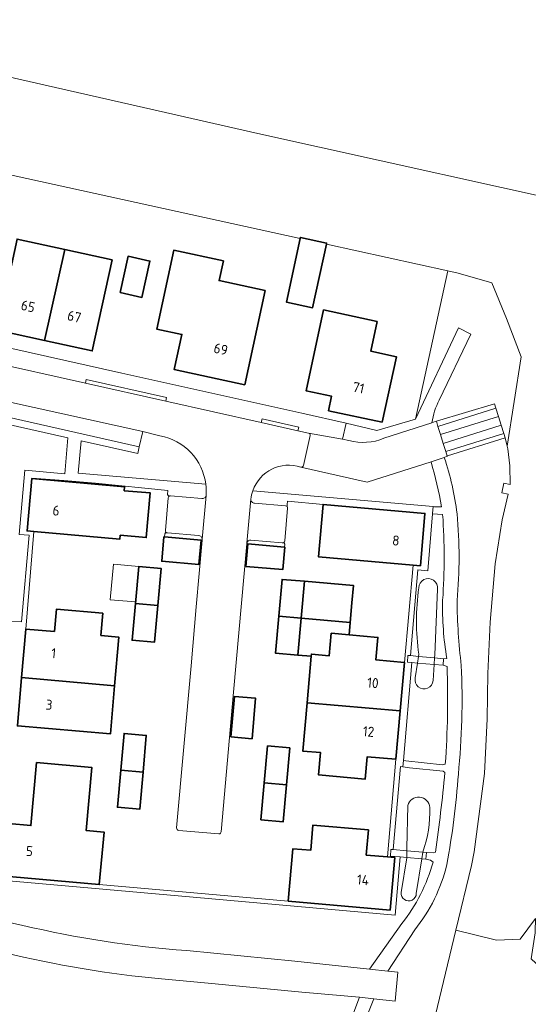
# Model space of a CAD drawing. Header units: metres. Extents: x 149984 to 156489, y 469398 to 478068.
# Tile 679 of 854: x 154767 to 154835, y 472040 to 472172. Entities that reach past the tile are written whole.
import ezdxf
from ezdxf.enums import TextEntityAlignment as Align

# ---------------------------------------------------------------- set-up
doc = ezdxf.new("R2010")
doc.units = ezdxf.units.M
doc.header["$LTSCALE"] = 0.75
for name, color, linetype, lineweight in [('B-WE-GR-GRAS-GV', 252, 'Continuous', 13), ('B-WE-GR-GROENVOORZIENING-GV', 252, 'Continuous', 18), ('B-WE-KW-KUNSTWERK_DEK-GV', 6, 'Continuous', 18), ('B-WE-OG-BEBOUWING-GV', 6, 'Continuous', 35), ('B-WE-OG-BEBOUWING-T18', 1, 'Continuous', 18), ('B-WE-OG-BEBOUWING_LUIFEL-GV', 6, 'Continuous', 18), ('B-WE-OG-TERREIN_BEGROEID-GV', 252, 'Continuous', 18), ('B-WE-OG-TERREIN_ERF-GV', 252, 'Continuous', 18), ('B-WE-OG-WATER-GV', 252, 'Continuous', 18), ('B-WE-OG-WATER_GREPPEL-GV', 252, 'Continuous', 18), ('B-WE-VH-GESLOTENVERHARDING_ASFALT-GV', 252, 'Continuous', 18), ('B-WE-VH-HALFVERHARDING-GV', 252, 'Continuous', 18), ('B-WE-VH-HALFVERHARDING_GRASBETONSTEEN-GV', 252, 'Continuous', 18), ('B-WE-VH-HALFVERHARDING_GRAVEL-GV', 252, 'Continuous', 18), ('B-WE-VH-OPENVERHARDING_BETONELEMENT-GV', 252, 'Continuous', 18), ('B-WE-VH-OPENVERHARDING_BETONSTRAATSTEEN-GV', 252, 'Continuous', 18), ('B-WE-VH-OPENVERHARDING_STRAATBAKSTEEN-GV', 252, 'Continuous', 18), ('B-WE-VH-OPENVERHARDING_TEGEL-GV', 252, 'Continuous', 18)]:
    doc.layers.add(name, color=color, linetype=linetype, lineweight=lineweight)
doc.styles.add('NLCS-ISO-M750-T18', font='NLCS-ISO.ttf', dxfattribs={"height": 1.35})

msp = doc.modelspace()

# ---------------------------------------------------------------- linework, layer by layer
at = {"layer": 'B-WE-GR-GRAS-GV', "flags": 128}
msp.add_lwpolyline([(154422.597, 472242.539), (154447.379, 472236.901), (154470.089, 472231.73), (154559.519, 472211.224), (154624.077, 472196.275), (154798.544, 472156.535), (154847.755, 472145.643), (154852.356, 472186.228), (154853.731, 472198.355), (154853.863, 472199.149), (154851.651, 472199.524), (154829.654, 472203.25), (154778.538, 472215.337), (154736.785, 472225.21), (154658.601, 472242.938)], dxfattribs=at)
at = {"layer": 'B-WE-GR-GROENVOORZIENING-GV', "flags": 128}
msp.add_lwpolyline([(154824.775, 471998.245), (154825.233, 471997.426), (154825.156, 471995.593), (154827.872, 471995.216), (154827.899, 471995.498), (154828.559, 471997.792), (154830.266, 472000.671), (154833.424, 472021.721), (154834.839, 472033.799), (154837.295, 472033.506), (154837.978, 472039.225), (154838.016, 472040.915), (154837.862, 472042.221), (154837.248, 472043.296), (154836.403, 472044.641), (154835.174, 472045.755), (154835.728, 472049.218), (154835.742, 472049.415), (154835.759, 472051.183), (154833.733, 472048.393), (154830.558, 472048.261), (154825.112, 472049.592), (154820.994, 472032.436), (154823.119, 472031.106)], dxfattribs=at)
at = {"layer": 'B-WE-KW-KUNSTWERK_DEK-GV', "flags": 128}
for points in [[(154820.079, 472086.35), (154818.995, 472086.45), (154818.66, 472086.468), (154818.593, 472085.573), (154819.204, 472085.527), (154819.946, 472085.464), (154822.188, 472085.272), (154823.371, 472085.171), (154823.441, 472086.041), (154822.246, 472086.151)], [(154817.616, 472059.421), (154818.503, 472059.348), (154820.527, 472059.181), (154821.07, 472059.136), (154821.141, 472060.012), (154820.666, 472060.055), (154818.524, 472060.25), (154816.691, 472060.416), (154816.388, 472060.444), (154816.335, 472059.538)]]:
    msp.add_lwpolyline(points, close=True, dxfattribs=at)
at = {"layer": 'B-WE-OG-BEBOUWING-GV', "flags": 128}
for points in [[(154769.904, 472128.763), (154772.64, 472140.981), (154766.24, 472142.381), (154763.563, 472130.151)], [(154807.73, 472141.7), (154807.763, 472141.849), (154804.257, 472142.611), (154804.226, 472142.47), (154802.369, 472133.926), (154805.875, 472133.164)], [(154772.64, 472140.981), (154769.904, 472128.763), (154776.312, 472127.361), (154778.988, 472139.592)], [(154799.5, 472135.485), (154793.341, 472136.813), (154793.91, 472139.452), (154787.254, 472140.888), (154784.97, 472130.302), (154788.343, 472129.574), (154787.326, 472124.863), (154796.769, 472122.826)], [(154780.044, 472135.19), (154782.973, 472134.542), (154784.055, 472139.434), (154781.126, 472140.082)], [(154815.222, 472117.781), (154817.122, 472126.588), (154813.671, 472127.332), (154814.529, 472131.311), (154807.344, 472132.861), (154805.004, 472122.01), (154808.435, 472121.27), (154808.018, 472119.335)], [(154768.496, 472103.118), (154780.041, 472102.097), (154780.087, 472102.62), (154783.574, 472102.312), (154784.102, 472108.289), (154780.616, 472108.597), (154780.662, 472109.12), (154768.201, 472110.222), (154767.58, 472103.199)], [(154819.389, 472098.596), (154820.335, 472098.513), (154820.953, 472105.556), (154807.295, 472106.754), (154806.677, 472099.711)], [(154790.909, 472101.973), (154786.004, 472102.393), (154785.928, 472102.4), (154785.647, 472099.123), (154790.628, 472098.695)], [(154802.116, 472101.03), (154797.2, 472101.448), (154796.944, 472098.429), (154801.885, 472098.01), (154802.142, 472101.028)], [(154782.121, 472093.472), (154785.109, 472093.2), (154785.561, 472098.154), (154782.573, 472098.427)], [(154801.35, 472091.731), (154804.339, 472091.467), (154804.339, 472091.476), (154804.777, 472096.432), (154801.789, 472096.696), (154801.351, 472091.74)], [(154810.928, 472090.891), (154811.16, 472093.526), (154811.365, 472095.85), (154804.777, 472096.432), (154804.339, 472091.476)], [(154785.109, 472093.2), (154782.121, 472093.472), (154781.668, 472088.518), (154784.656, 472088.245)], [(154766.85, 472083.504), (154779.312, 472082.403), (154779.875, 472088.952), (154777.484, 472089.158), (154777.741, 472092.147), (154771.504, 472092.683), (154771.247, 472089.694), (154767.411, 472090.024)], [(154804.339, 472091.467), (154801.35, 472091.731), (154800.913, 472086.784), (154803.902, 472086.52)], [(154804.339, 472091.476), (154804.339, 472091.467), (154803.902, 472086.52), (154805.694, 472086.362), (154805.72, 472086.657), (154808.11, 472086.443), (154808.38, 472089.451), (154810.782, 472089.236), (154810.928, 472090.891)], [(154817.605, 472079.022), (154818.19, 472085.539), (154814.365, 472085.882), (154814.635, 472088.89), (154810.782, 472089.236), (154808.38, 472089.451), (154808.11, 472086.443), (154805.72, 472086.657), (154805.694, 472086.362), (154805.134, 472080.123)], [(154779.312, 472082.403), (154766.85, 472083.504), (154766.292, 472077.012), (154778.756, 472075.94)], [(154797.757, 472075.299), (154798.241, 472080.736), (154795.406, 472080.988), (154794.923, 472075.552)], [(154817.605, 472079.022), (154805.134, 472080.123), (154804.553, 472073.649), (154806.944, 472073.435), (154806.676, 472070.447), (154812.931, 472069.886), (154813.199, 472072.874), (154817.023, 472072.531)], [(154783.132, 472070.793), (154783.571, 472075.744), (154780.583, 472076.009), (154780.143, 472071.056)], [(154799.392, 472069.37), (154799.391, 472069.357), (154802.379, 472069.093), (154802.38, 472069.107), (154802.817, 472074.063), (154799.829, 472074.326)], [(154764.244, 472063.981), (154763.611, 472056.949), (154777.266, 472055.721), (154777.899, 472062.753), (154775.508, 472062.968), (154776.269, 472071.417), (154768.849, 472072.085), (154768.088, 472063.635), (154765.1, 472063.904)], [(154780.143, 472071.056), (154780.143, 472071.054), (154779.703, 472066.098), (154782.691, 472065.833), (154783.131, 472070.788), (154783.132, 472070.793)], [(154799.391, 472069.357), (154798.955, 472064.415), (154801.944, 472064.151), (154802.379, 472069.093)], [(154802.622, 472053.481), (154816.281, 472052.296), (154816.891, 472059.34), (154815.941, 472059.422), (154813.066, 472059.672), (154813.359, 472063.049), (154805.927, 472063.694), (154805.634, 472060.316), (154803.233, 472060.524)]]:
    msp.add_lwpolyline(points, close=True, dxfattribs=at)
at = {"layer": 'B-WE-OG-BEBOUWING_LUIFEL-GV', "flags": 128}
msp.add_lwpolyline([(154782.573, 472098.427), (154779.164, 472098.738), (154778.729, 472093.966), (154782.138, 472093.655)], close=True, dxfattribs=at)
at = {"layer": 'B-WE-OG-TERREIN_BEGROEID-GV', "flags": 128}
for points in [[(154831.177, 472117.381), (154831.519, 472116.283), (154831.708, 472115.673), (154831.98, 472114.556), (154833.866, 472126.577), (154831.881, 472131.737), (154829.897, 472136.499), (154825.399, 472137.822), (154824.031, 472138.122), (154819.66, 472118.209), (154825.446, 472130.446), (154827.098, 472129.621), (154822.859, 472120.762)], [(154821.872, 472117.723), (154822.336, 472117.871), (154822.49, 472117.918), (154830.278, 472120.276), (154830.468, 472119.664), (154830.809, 472118.566), (154831.177, 472117.381)], [(154765.335, 472091.099), (154766.821, 472090.986), (154767.863, 472102.613), (154766.533, 472102.707), (154767.279, 472111.333), (154772.645, 472110.875), (154773.056, 472115.706), (154761.29, 472118.329)], [(154785.409, 472115.984), (154783.098, 472116.526), (154782.628, 472114.489), (154782.442, 472113.596), (154774.834, 472115.305), (154774.452, 472110.97), (154791.548, 472109.454)], [(154820.994, 472032.436), (154825.112, 472049.592), (154827.195, 472058.273), (154827.565, 472060.107), (154828.929, 472070.617), (154829.29, 472077.977), (154829.388, 472084.035), (154829.701, 472090.944), (154830.387, 472098.756), (154831.298, 472104.707), (154832.12, 472108.146), (154831.263, 472108.31), (154831.55, 472109.613), (154832.365, 472109.438), (154832.342, 472111.935), (154832.066, 472114.213), (154831.98, 472114.556), (154831.708, 472115.673), (154823.963, 472113.263), (154823.929, 472113.246), (154823.534, 472113.054)], [(154821.76, 472112.48), (154813.213, 472109.743), (154804.295, 472111.754)], [(154797.859, 472108.589), (154822.036, 472106.463), (154822.232, 472106.449), (154823.177, 472106.429)], [(154821.966, 472105.49), (154821.321, 472097.856), (154820.015, 472097.977), (154818.995, 472086.45), (154818.66, 472086.468), (154818.593, 472085.573), (154819.204, 472085.527), (154818.058, 472072.391), (154818.398, 472072.336), (154823.293, 472071.799), (154823.671, 472071.892)], [(154823.321, 472105.422), (154821.966, 472105.49)], [(154822.617, 472095.387), (154822.272, 472086.542), (154822.246, 472086.151), (154822.188, 472085.272), (154822.046, 472083.107)], [(154819.645, 472083.463), (154819.946, 472085.464), (154820.079, 472086.35)], [(154820.079, 472086.35), (154820.121, 472086.628)], [(154823.918, 472084.988), (154823.371, 472085.171), (154823.441, 472086.041), (154823.879, 472086.09)], [(154823.615, 472070.78), (154823.378, 472070.959), (154818.856, 472071.38), (154817.981, 472071.541), (154817.683, 472071.586), (154816.691, 472060.416), (154816.388, 472060.444), (154816.335, 472059.538), (154817.616, 472059.421), (154816.932, 472051.619), (154789.879, 472054.013), (154762.542, 472056.425)], [(154818.503, 472059.348), (154818.524, 472060.25), (154818.532, 472060.6), (154818.63, 472066.342)], [(154712.727, 472062.249), (154717.745, 472061.417), (154726.435, 472059.571), (154737.794, 472056.933), (154750.639, 472053.854), (154752.865, 472053.361), (154754.432, 472057.411), (154756.11, 472056.853), (154754.804, 472052.931), (154767.002, 472050.228)], [(154820.67, 472060.081), (154820.666, 472060.055), (154820.527, 472059.181), (154819.788, 472054.529)], [(154822.049, 472058.725), (154821.705, 472058.98), (154821.07, 472059.136), (154821.141, 472060.012), (154822.13, 472059.957), (154822.346, 472060.061)], [(154817.757, 472054.667), (154818.502, 472059.301), (154818.503, 472059.348)], [(154788.986, 472046.859), (154803.476, 472045.435), (154813.516, 472044.37), (154817.848, 472050.476)], [(154819.573, 472049.638), (154815.953, 472044.111), (154817.295, 472043.969), (154816.934, 472040.083), (154814.077, 472040.384), (154810.724, 472031.975)], [(154809.025, 472032.622), (154810.636, 472036.574), (154812.154, 472040.586), (154804.425, 472041.266), (154791.885, 472042.471), (154785.625, 472043.046)]]:
    msp.add_lwpolyline(points, dxfattribs=at)
at = {"layer": 'B-WE-OG-TERREIN_BEGROEID-GV'}
for points in [[(154822.859, 472120.762, 0.0766049), (154821.872, 472117.723)], [(154791.548, 472109.454, 0.3263857), (154785.409, 472115.984)], [(154823.534, 472113.054, -0.053488), (154825.25, 472105.5)], [(154804.295, 472111.754, 0.4137927), (154797.859, 472108.589)], [(154823.177, 472106.429, 0.0265814), (154821.76, 472112.48)], [(154823.321, 472093.882, 0.0360485), (154823.321, 472105.422)], [(154825.25, 472105.5, -0.0458716), (154825.255, 472093.837)], [(154820.135, 472095.556, -1.0632639), (154822.617, 472095.387)], [(154820.121, 472086.628, -0.0707884), (154820.135, 472095.556)], [(154823.879, 472086.09, -0.0472247), (154823.321, 472093.882)], [(154825.255, 472093.837, 0.0282393), (154825.821, 472085.128)], [(154823.671, 472071.892, 0.0272592), (154823.918, 472084.988)], [(154825.821, 472085.128, -0.0367014), (154825.427, 472070.524)], [(154822.046, 472083.107, -1.0637425), (154819.645, 472083.463)], [(154822.346, 472060.061, 0.0135256), (154823.615, 472070.78)], [(154825.427, 472070.524, -0.0275703), (154823.887, 472058.407)], [(154818.63, 472066.342, -0.8441987), (154821.595, 472066.069)], [(154821.595, 472066.069, -0.0910106), (154820.67, 472060.081)], [(154817.848, 472050.476, 0.0985064), (154822.049, 472058.725)], [(154823.887, 472058.407, -0.1119807), (154819.573, 472049.638)], [(154819.788, 472054.529, -1.0596026), (154817.757, 472054.667)], [(154767.002, 472050.228, 0.0389874), (154788.986, 472046.859)], [(154785.625, 472043.046, -0.0363645), (154764.475, 472046.603)]]:
    msp.add_lwpolyline(points, format="xyb", dxfattribs=at)
at = {"layer": 'B-WE-OG-TERREIN_ERF-GV', "flags": 128}
for points in [[(154701.996, 472165.312), (154696.989, 472143.137), (154718.241, 472138.324), (154735.408, 472134.446), (154758.096, 472129.365), (154780.296, 472124.393), (154804.426, 472118.995), (154810.375, 472117.644), (154814.487, 472116.671), (154819.66, 472118.209), (154824.031, 472138.122), (154807.73, 472141.7), (154805.875, 472133.164), (154802.369, 472133.926), (154804.226, 472142.47), (154765.735, 472150.919)], [(154769.904, 472128.763), (154763.563, 472130.151), (154766.24, 472142.381), (154772.64, 472140.981), (154778.988, 472139.592), (154776.312, 472127.361)], [(154799.5, 472135.485), (154796.769, 472122.826), (154787.326, 472124.863), (154788.343, 472129.574), (154784.97, 472130.302), (154787.254, 472140.888), (154793.91, 472139.452), (154793.341, 472136.813)], [(154780.044, 472135.19), (154781.126, 472140.082), (154784.055, 472139.434), (154782.973, 472134.542)], [(154815.222, 472117.781), (154808.018, 472119.335), (154808.435, 472121.27), (154805.004, 472122.01), (154807.344, 472132.861), (154814.529, 472131.311), (154813.671, 472127.332), (154817.122, 472126.588)], [(154785.109, 472093.2), (154784.656, 472088.245), (154781.668, 472088.518), (154782.121, 472093.472), (154782.573, 472098.427), (154785.561, 472098.154)], [(154798.241, 472080.736), (154797.757, 472075.299), (154794.923, 472075.552), (154795.406, 472080.988)], [(154780.143, 472071.056), (154780.583, 472076.009), (154783.571, 472075.744), (154783.132, 472070.793), (154783.131, 472070.788), (154782.691, 472065.833), (154779.703, 472066.098), (154780.143, 472071.054)], [(154799.391, 472069.357), (154799.392, 472069.37), (154799.829, 472074.326), (154802.817, 472074.063), (154802.38, 472069.107), (154802.379, 472069.093), (154801.944, 472064.151), (154798.955, 472064.415)]]:
    msp.add_lwpolyline(points, close=True, dxfattribs=at)
for points in [[(154786.609, 472107.836), (154786.396, 472108.103), (154786.454, 472108.623), (154776.768, 472109.607), (154772.529, 472109.98), (154768.205, 472110.278), (154768.201, 472110.222), (154780.662, 472109.12), (154780.616, 472108.597), (154784.102, 472108.289), (154783.574, 472102.312), (154780.087, 472102.62), (154780.041, 472102.097), (154768.496, 472103.118), (154767.411, 472090.024), (154771.247, 472089.694), (154771.504, 472092.683), (154777.741, 472092.147), (154777.484, 472089.158), (154779.875, 472088.952), (154779.312, 472082.403), (154778.756, 472075.94), (154766.292, 472077.012)], [(154786.137, 472103.234), (154786.5, 472107.631)], [(154765.1, 472063.904), (154768.088, 472063.635), (154768.849, 472072.085), (154776.269, 472071.417), (154775.508, 472062.968), (154777.899, 472062.753), (154777.266, 472055.721), (154789.948, 472054.62), (154802.622, 472053.481), (154803.233, 472060.524), (154805.634, 472060.316), (154805.927, 472063.694), (154813.359, 472063.049), (154813.066, 472059.672), (154815.941, 472059.422), (154817.023, 472072.531), (154813.199, 472072.874), (154812.931, 472069.886), (154806.676, 472070.447), (154806.944, 472073.435), (154804.553, 472073.649), (154805.134, 472080.123), (154805.694, 472086.362), (154803.902, 472086.52), (154800.913, 472086.784), (154801.35, 472091.731), (154801.351, 472091.74), (154801.789, 472096.696), (154804.777, 472096.432), (154811.365, 472095.85), (154811.16, 472093.526), (154810.928, 472090.891), (154810.782, 472089.236), (154814.635, 472088.89), (154814.365, 472085.882), (154818.19, 472085.539), (154819.389, 472098.596), (154806.677, 472099.711), (154807.295, 472106.754), (154802.514, 472107.173), (154802.475, 472106.728), (154802.469, 472106.671), (154802.455, 472106.458)], [(154802.523, 472106.242), (154802.144, 472101.876)], [(154787.639, 472063.324), (154789.57, 472085.082), (154790.265, 472092.994), (154791.06, 472101.96), (154790.909, 472101.973), (154790.628, 472098.695), (154785.647, 472099.123), (154785.928, 472102.4), (154786.004, 472102.393), (154786.041, 472102.82), (154786.205, 472103.025)], [(154802.017, 472101.652), (154802.143, 472101.426), (154802.116, 472101.03), (154802.142, 472101.028), (154801.885, 472098.01), (154796.944, 472098.429), (154797.2, 472101.448), (154797.045, 472101.462), (154795.285, 472081.561), (154793.618, 472062.818)], [(154793.297, 472062.529), (154787.917, 472062.995)]]:
    msp.add_lwpolyline(points, dxfattribs=at)
at = {"layer": 'B-WE-OG-TERREIN_ERF-GV'}
for points in [[(154786.5, 472107.631, -0.1791278), (154786.609, 472107.836)], [(154802.455, 472106.458, -0.2039002), (154802.523, 472106.242)], [(154786.205, 472103.025, -0.2000223), (154786.137, 472103.234)], [(154802.144, 472101.876, -0.2365131), (154802.017, 472101.652)], [(154787.917, 472062.995, -0.4331288), (154787.639, 472063.324)], [(154793.618, 472062.818, -0.4262606), (154793.297, 472062.529)]]:
    msp.add_lwpolyline(points, format="xyb", dxfattribs=at)
at = {"layer": 'B-WE-OG-WATER-GV', "flags": 128}
for points in [[(154847.755, 472145.643), (154798.544, 472156.535), (154624.077, 472196.275)], [(154765.735, 472150.919), (154804.226, 472142.47), (154804.257, 472142.611), (154807.763, 472141.849), (154807.73, 472141.7), (154824.031, 472138.122), (154825.399, 472137.822), (154829.897, 472136.499), (154831.881, 472131.737), (154833.866, 472126.577), (154831.98, 472114.556), (154832.066, 472114.213), (154832.342, 472111.935), (154832.365, 472109.438), (154831.55, 472109.613), (154831.263, 472108.31), (154832.12, 472108.146), (154831.298, 472104.707), (154830.387, 472098.756), (154829.701, 472090.944), (154829.388, 472084.035), (154829.29, 472077.977), (154828.929, 472070.617), (154827.565, 472060.107), (154827.195, 472058.273), (154825.112, 472049.592), (154830.558, 472048.261), (154833.733, 472048.393), (154835.759, 472051.183)]]:
    msp.add_lwpolyline(points, dxfattribs=at)
at = {"layer": 'B-WE-OG-WATER_GREPPEL-GV'}
for points in [[(154822.617, 472095.387, 1.0632639), (154820.135, 472095.556)], [(154820.135, 472095.556, 0.0707884), (154820.121, 472086.628)], [(154819.645, 472083.463, 1.0637425), (154822.046, 472083.107)], [(154821.595, 472066.069, 0.8441987), (154818.63, 472066.342)], [(154820.67, 472060.081, 0.0910106), (154821.595, 472066.069)], [(154817.757, 472054.667, 1.0596026), (154819.788, 472054.529)]]:
    msp.add_lwpolyline(points, format="xyb", dxfattribs=at)
at = {"layer": 'B-WE-OG-WATER_GREPPEL-GV', "flags": 128}
for points in [[(154822.046, 472083.107), (154822.188, 472085.272), (154822.246, 472086.151), (154822.272, 472086.542), (154822.617, 472095.387)], [(154820.121, 472086.628), (154820.079, 472086.35), (154819.946, 472085.464), (154819.645, 472083.463)], [(154818.63, 472066.342), (154818.532, 472060.6), (154818.524, 472060.25)], [(154818.524, 472060.25), (154818.503, 472059.348), (154818.502, 472059.301), (154817.757, 472054.667)], [(154819.788, 472054.529), (154820.527, 472059.181), (154820.666, 472060.055), (154820.67, 472060.081)]]:
    msp.add_lwpolyline(points, dxfattribs=at)
at = {"layer": 'B-WE-VH-GESLOTENVERHARDING_ASFALT-GV', "flags": 128}
for points in [[(154767.002, 472050.228), (154754.804, 472052.931), (154752.865, 472053.361), (154750.639, 472053.854), (154737.794, 472056.933), (154726.435, 472059.571), (154717.745, 472061.417), (154712.727, 472062.249), (154708.359, 472062.973), (154701.922, 472063.82), (154692.857, 472065.014), (154669.249, 472068.008)], [(154785.625, 472043.046), (154791.885, 472042.471), (154804.425, 472041.266), (154812.154, 472040.586), (154814.077, 472040.384), (154816.934, 472040.083), (154817.295, 472043.969), (154815.953, 472044.111), (154813.516, 472044.37), (154803.476, 472045.435), (154788.986, 472046.859)]]:
    msp.add_lwpolyline(points, dxfattribs=at)
at = {"layer": 'B-WE-VH-GESLOTENVERHARDING_ASFALT-GV'}
for points in [[(154788.986, 472046.859, -0.0389874), (154767.002, 472050.228)], [(154764.475, 472046.603, 0.0363645), (154785.625, 472043.046)]]:
    msp.add_lwpolyline(points, format="xyb", dxfattribs=at)
at = {"layer": 'B-WE-VH-HALFVERHARDING-GV', "flags": 128}
for points in [[(154804.295, 472111.754), (154813.213, 472109.743), (154821.76, 472112.48), (154823.534, 472113.054), (154823.929, 472113.246), (154823.739, 472113.856), (154823.397, 472114.954), (154823.042, 472116.134), (154822.698, 472117.231), (154822.49, 472117.918), (154822.336, 472117.871), (154821.872, 472117.723), (154815.449, 472115.632)], [(154805.545, 472115.992), (154804.654, 472111.998)], [(154810.755, 472115.331), (154809.905, 472115.529), (154805.317, 472116.34)]]:
    msp.add_lwpolyline(points, dxfattribs=at)
at = {"layer": 'B-WE-VH-HALFVERHARDING-GV'}
for points in [[(154805.317, 472116.34, -0.4306712), (154805.545, 472115.992)], [(154815.449, 472115.632, -0.1659572), (154810.755, 472115.331)], [(154804.654, 472111.998, -0.4332107), (154804.295, 472111.754)]]:
    msp.add_lwpolyline(points, format="xyb", dxfattribs=at)
at = {"layer": 'B-WE-VH-HALFVERHARDING_GRASBETONSTEEN-GV', "flags": 128}
for points in [[(154765.069, 472120.546), (154764.619, 472118.542), (154782.628, 472114.489), (154783.098, 472116.526)], [(154822.698, 472117.231), (154830.468, 472119.664), (154830.278, 472120.276), (154822.49, 472117.918)], [(154831.177, 472117.381), (154830.809, 472118.566), (154823.042, 472116.134), (154823.397, 472114.954)], [(154831.708, 472115.673), (154831.519, 472116.283), (154823.739, 472113.856), (154823.929, 472113.246), (154823.963, 472113.263)]]:
    msp.add_lwpolyline(points, close=True, dxfattribs=at)
for points in [[(154786.5, 472107.631), (154786.137, 472103.234)], [(154791.029, 472107.545), (154786.821, 472107.916)], [(154791.071, 472102.09), (154791.584, 472107.955)], [(154797.611, 472107.444), (154797.054, 472101.56)], [(154802.251, 472106.562), (154798.08, 472106.917)], [(154802.144, 472101.876), (154802.523, 472106.242)], [(154786.401, 472102.928), (154790.576, 472102.604)], [(154797.588, 472101.966), (154801.813, 472101.609)]]:
    msp.add_lwpolyline(points, dxfattribs=at)
at = {"layer": 'B-WE-VH-HALFVERHARDING_GRASBETONSTEEN-GV'}
for points in [[(154786.609, 472107.836, 0.1791278), (154786.5, 472107.631)], [(154786.821, 472107.916, 0.1787165), (154786.609, 472107.836)], [(154791.584, 472107.955, -0.4257918), (154791.029, 472107.545)], [(154798.08, 472106.917, -0.4236614), (154797.611, 472107.444)], [(154802.455, 472106.458, 0.2070502), (154802.251, 472106.562)], [(154802.523, 472106.242, 0.2039002), (154802.455, 472106.458)], [(154786.137, 472103.234, 0.2000223), (154786.205, 472103.025)], [(154786.205, 472103.025, 0.2003989), (154786.401, 472102.928)], [(154790.576, 472102.604, -0.4053766), (154791.071, 472102.09)], [(154797.054, 472101.56, -0.3530201), (154797.588, 472101.966)], [(154801.813, 472101.609, 0.1909584), (154802.017, 472101.652)], [(154802.017, 472101.652, 0.2365131), (154802.144, 472101.876)]]:
    msp.add_lwpolyline(points, format="xyb", dxfattribs=at)
at = {"layer": 'B-WE-VH-HALFVERHARDING_GRAVEL-GV', "flags": 128}
for points in [[(154822.859, 472120.762), (154827.098, 472129.621), (154825.446, 472130.446), (154819.66, 472118.209), (154814.487, 472116.671), (154810.375, 472117.644), (154809.905, 472115.529), (154810.755, 472115.331)], [(154815.449, 472115.632), (154821.872, 472117.723)], [(154823.534, 472113.054), (154821.76, 472112.48)], [(154823.177, 472106.429), (154822.232, 472106.449), (154822.036, 472106.463), (154821.972, 472105.558), (154821.966, 472105.49), (154823.321, 472105.422)], [(154823.879, 472086.09), (154823.441, 472086.041), (154823.371, 472085.171), (154823.918, 472084.988)], [(154823.671, 472071.892), (154823.293, 472071.799), (154818.398, 472072.336), (154818.058, 472072.391), (154817.981, 472071.541), (154818.856, 472071.38), (154823.378, 472070.959), (154823.615, 472070.78)], [(154822.346, 472060.061), (154822.13, 472059.957), (154821.141, 472060.012), (154821.07, 472059.136), (154821.705, 472058.98), (154822.049, 472058.725)], [(154817.848, 472050.476), (154813.516, 472044.37), (154815.953, 472044.111), (154819.573, 472049.638)], [(154810.724, 472031.975), (154814.077, 472040.384), (154812.154, 472040.586), (154810.636, 472036.574), (154809.025, 472032.622)]]:
    msp.add_lwpolyline(points, dxfattribs=at)
at = {"layer": 'B-WE-VH-HALFVERHARDING_GRAVEL-GV'}
for points in [[(154821.872, 472117.723, -0.0766049), (154822.859, 472120.762)], [(154810.755, 472115.331, 0.1659572), (154815.449, 472115.632)], [(154825.25, 472105.5, 0.053488), (154823.534, 472113.054)], [(154821.76, 472112.48, -0.0265814), (154823.177, 472106.429)], [(154823.321, 472105.422, -0.0360485), (154823.321, 472093.882)], [(154825.255, 472093.837, 0.0458716), (154825.25, 472105.5)], [(154823.321, 472093.882, 0.0472247), (154823.879, 472086.09)], [(154825.821, 472085.128, -0.0282393), (154825.255, 472093.837)], [(154823.918, 472084.988, -0.0272592), (154823.671, 472071.892)], [(154825.427, 472070.524, 0.0367014), (154825.821, 472085.128)], [(154823.615, 472070.78, -0.0135256), (154822.346, 472060.061)], [(154823.887, 472058.407, 0.0275703), (154825.427, 472070.524)], [(154822.049, 472058.725, -0.0985064), (154817.848, 472050.476)], [(154819.573, 472049.638, 0.1119807), (154823.887, 472058.407)]]:
    msp.add_lwpolyline(points, format="xyb", dxfattribs=at)
at = {"layer": 'B-WE-VH-HALFVERHARDING_GRAVEL-GV', "flags": 128}
for points in [[(154819.946, 472085.464), (154822.188, 472085.272), (154823.371, 472085.171), (154823.441, 472086.041), (154822.246, 472086.151), (154820.079, 472086.35), (154818.995, 472086.45), (154818.66, 472086.468), (154818.593, 472085.573), (154819.204, 472085.527)], [(154820.666, 472060.055), (154818.524, 472060.25), (154816.691, 472060.416), (154816.388, 472060.444), (154816.335, 472059.538), (154817.616, 472059.421), (154818.503, 472059.348), (154820.527, 472059.181), (154821.07, 472059.136), (154821.141, 472060.012)]]:
    msp.add_lwpolyline(points, close=True, dxfattribs=at)
at = {"layer": 'B-WE-VH-OPENVERHARDING_BETONELEMENT-GV', "flags": 128}
for points in [[(154775.417, 472123.021), (154786.196, 472120.608), (154786.299, 472121.091), (154775.512, 472123.512)], [(154798.997, 472117.758), (154803.913, 472116.652), (154804.016, 472117.137), (154799.108, 472118.238)]]:
    msp.add_lwpolyline(points, close=True, dxfattribs=at)
at = {"layer": 'B-WE-VH-OPENVERHARDING_BETONSTRAATSTEEN-GV', "flags": 128}
for points in [[(154823.042, 472116.134), (154830.809, 472118.566), (154830.468, 472119.664), (154822.698, 472117.231)], [(154823.397, 472114.954), (154823.739, 472113.856), (154831.519, 472116.283), (154831.177, 472117.381)]]:
    msp.add_lwpolyline(points, close=True, dxfattribs=at)
at = {"layer": 'B-WE-VH-OPENVERHARDING_STRAATBAKSTEEN-GV', "flags": 128}
for points in [[(154805.317, 472116.34), (154803.913, 472116.652), (154798.997, 472117.758), (154786.196, 472120.608), (154775.417, 472123.021), (154762.203, 472125.979), (154753.374, 472127.966), (154739.664, 472131.044), (154730.86, 472133.034), (154717.385, 472136.073), (154707.396, 472138.325), (154706.274, 472133.061)], [(154718.047, 472131.1), (154722.379, 472130.123), (154729.345, 472128.55), (154730.893, 472128.215), (154754.356, 472122.961), (154759.941, 472121.68), (154761.751, 472121.27), (154765.069, 472120.546), (154783.098, 472116.526), (154785.409, 472115.984)], [(154804.654, 472111.998), (154805.545, 472115.992)], [(154791.587, 472107.994), (154791.584, 472107.955), (154791.071, 472102.09), (154791.064, 472102.004), (154791.06, 472101.96), (154790.265, 472092.994), (154789.57, 472085.082), (154787.639, 472063.324)], [(154793.618, 472062.818), (154795.285, 472081.561), (154797.045, 472101.462), (154797.048, 472101.492), (154797.048, 472101.493), (154797.054, 472101.56), (154797.611, 472107.444), (154797.613, 472107.464)], [(154787.917, 472062.995), (154793.297, 472062.529)]]:
    msp.add_lwpolyline(points, dxfattribs=at)
at = {"layer": 'B-WE-VH-OPENVERHARDING_STRAATBAKSTEEN-GV'}
for points in [[(154785.409, 472115.984, -0.3263857), (154791.548, 472109.454)], [(154805.545, 472115.992, 0.4306712), (154805.317, 472116.34)], [(154797.859, 472108.589, -0.4137927), (154804.295, 472111.754)], [(154804.295, 472111.754, 0.4332107), (154804.654, 472111.998)], [(154791.548, 472109.454, -0.048632), (154791.587, 472107.994)], [(154797.613, 472107.464, -0.0570754), (154797.859, 472108.589)], [(154787.639, 472063.324, 0.4331288), (154787.917, 472062.995)], [(154793.297, 472062.529, 0.4262606), (154793.618, 472062.818)]]:
    msp.add_lwpolyline(points, format="xyb", dxfattribs=at)
at = {"layer": 'B-WE-VH-OPENVERHARDING_TEGEL-GV', "flags": 128}
for points in [[(154762.203, 472125.979), (154775.417, 472123.021), (154775.512, 472123.512), (154786.299, 472121.091), (154786.196, 472120.608), (154798.997, 472117.758), (154799.108, 472118.238), (154804.016, 472117.137), (154803.913, 472116.652), (154805.317, 472116.34), (154809.905, 472115.529), (154810.375, 472117.644), (154804.426, 472118.995), (154780.296, 472124.393), (154758.096, 472129.365)], [(154761.29, 472118.329), (154773.056, 472115.706), (154772.645, 472110.875), (154767.279, 472111.333), (154766.533, 472102.707), (154767.863, 472102.613), (154766.821, 472090.986), (154765.335, 472091.099)], [(154791.548, 472109.454), (154774.452, 472110.97), (154774.834, 472115.305), (154782.442, 472113.596), (154782.628, 472114.489), (154764.619, 472118.542)], [(154766.292, 472077.012), (154766.85, 472083.504), (154767.411, 472090.024), (154768.496, 472103.118), (154767.58, 472103.199), (154768.201, 472110.222), (154768.205, 472110.278), (154772.529, 472109.98), (154776.768, 472109.607), (154786.454, 472108.623), (154786.396, 472108.103), (154786.609, 472107.836)], [(154762.542, 472056.425), (154789.879, 472054.013), (154816.932, 472051.619), (154817.616, 472059.421), (154816.335, 472059.538), (154816.388, 472060.444), (154816.691, 472060.416), (154817.683, 472071.586), (154817.981, 472071.541), (154818.058, 472072.391), (154819.204, 472085.527), (154818.593, 472085.573), (154818.66, 472086.468), (154818.995, 472086.45), (154820.015, 472097.977), (154821.321, 472097.856), (154821.966, 472105.49), (154821.972, 472105.558), (154822.036, 472106.463), (154797.859, 472108.589)], [(154786.821, 472107.916), (154791.029, 472107.545)], [(154791.584, 472107.955), (154791.587, 472107.994)], [(154797.613, 472107.464), (154797.611, 472107.444)], [(154802.455, 472106.458), (154802.469, 472106.671), (154802.475, 472106.728), (154802.514, 472107.173), (154807.295, 472106.754), (154820.953, 472105.556), (154820.335, 472098.513), (154819.389, 472098.596), (154818.19, 472085.539), (154817.605, 472079.022), (154817.023, 472072.531), (154815.941, 472059.422), (154816.891, 472059.34), (154816.281, 472052.296), (154802.622, 472053.481), (154789.948, 472054.62), (154777.266, 472055.721), (154763.611, 472056.949)], [(154798.08, 472106.917), (154802.251, 472106.562)], [(154786.205, 472103.025), (154786.041, 472102.82), (154786.004, 472102.393)], [(154786.004, 472102.393), (154790.909, 472101.973), (154791.06, 472101.96), (154791.064, 472102.004), (154791.071, 472102.09)], [(154790.576, 472102.604), (154786.401, 472102.928)], [(154797.054, 472101.56), (154797.048, 472101.493), (154797.048, 472101.492), (154797.045, 472101.462), (154797.2, 472101.448)], [(154797.2, 472101.448), (154802.116, 472101.03), (154802.143, 472101.426), (154802.017, 472101.652)], [(154801.813, 472101.609), (154797.588, 472101.966)]]:
    msp.add_lwpolyline(points, dxfattribs=at)
at = {"layer": 'B-WE-VH-OPENVERHARDING_TEGEL-GV'}
for points in [[(154791.587, 472107.994, 0.048632), (154791.548, 472109.454)], [(154786.609, 472107.836, -0.1787165), (154786.821, 472107.916)], [(154791.029, 472107.545, 0.4257918), (154791.584, 472107.955)], [(154797.859, 472108.589, 0.0570754), (154797.613, 472107.464)], [(154797.611, 472107.444, 0.4236614), (154798.08, 472106.917)], [(154802.251, 472106.562, -0.2070502), (154802.455, 472106.458)], [(154786.401, 472102.928, -0.2003989), (154786.205, 472103.025)], [(154791.071, 472102.09, 0.4053766), (154790.576, 472102.604)], [(154797.588, 472101.966, 0.3530201), (154797.054, 472101.56)], [(154802.017, 472101.652, -0.1909584), (154801.813, 472101.609)]]:
    msp.add_lwpolyline(points, format="xyb", dxfattribs=at)

# ---------------------------------------------------------------- texts
at = {"layer": 'B-WE-OG-BEBOUWING-T18', "style": 'NLCS-ISO-M750-T18'}
for s, rotation, p in [('65', 347.4, (154767.709, 472133.365)), ('67', 347.4, (154773.915, 472131.976)), ('69', 347.8, (154793.568, 472127.608)), ('71', 347.4, (154812.037, 472122.414)), ('6', 355, (154771.471, 472105.935)), ('8', 355, (154817.048, 472101.909)), ('1', 354.9, (154771.149, 472086.774)), ('10', 355, (154813.965, 472082.795)), ('3', 355, (154770.538, 472079.862)), ('12', 354.9, (154813.388, 472076.259)), ('5', 355, (154767.9, 472060.211)), ('14', 354.9, (154812.633, 472056.346))]:
    msp.add_text(s, height=1.35, rotation=rotation, dxfattribs=at).set_placement(p, align=Align.MIDDLE)

doc.saveas('drawing.dxf')
